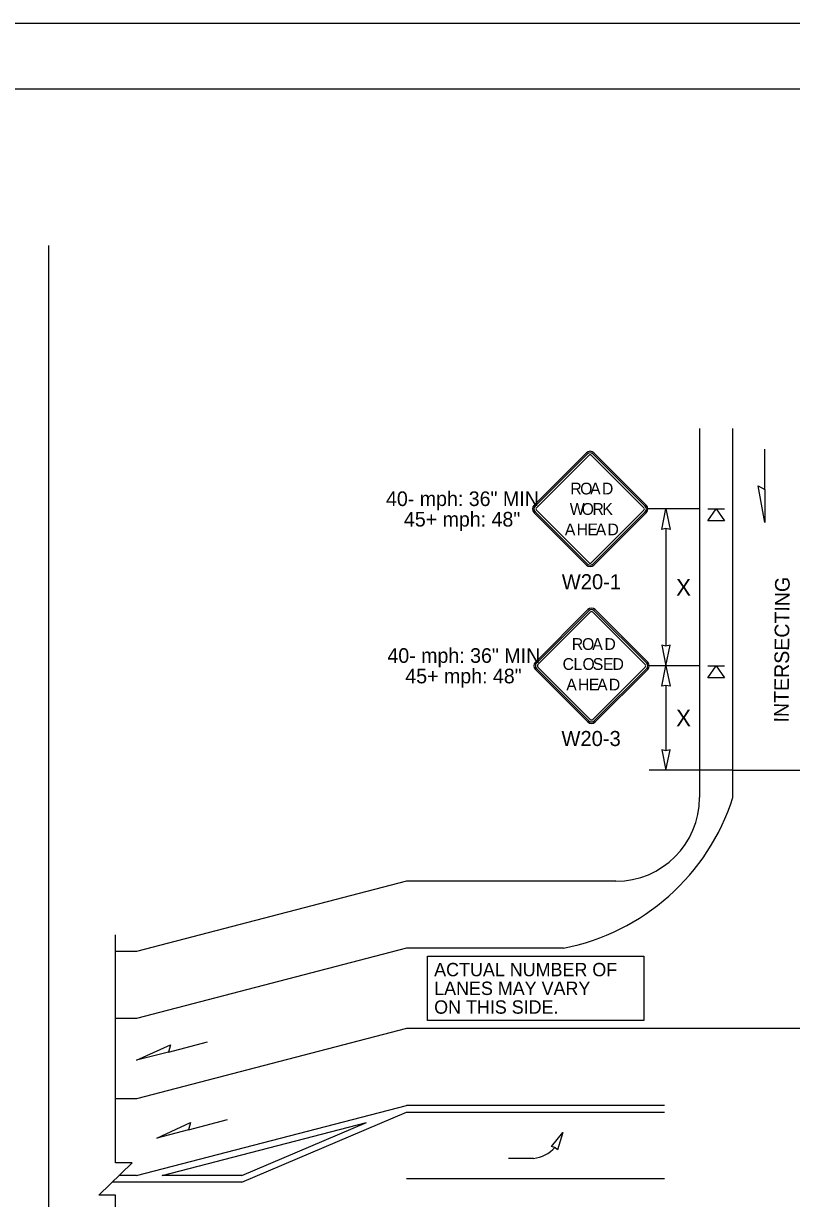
# Model space of a CAD drawing. Extents: x 99958 to 100176, y 99935 to 100011.
# Drawn here: x 100067.76 to 100071.43, y 99975.07 to 99980.69 of the extents above; entities that cross this region are included whole.
import ezdxf

# ---------------------------------------------------------------- set-up
doc = ezdxf.new("R2010")
doc.units = 0
for name, color, linetype in [('RD_ED_ShoulderPavedEdge', 7, 'Continuous'), ('RD_MK_LineDblYellowCenter', 7, 'Continuous'), ('RD_MK_LineEdgeWhite', 7, 'Continuous'), ('RD_MK_LineEdgeYellow', 7, 'Continuous'), ('RD_MK_LineLane', 7, 'Continuous'), ('RD_MK_LineStop', 7, 'Continuous'), ('SH_DE_DetailBody1Text', 7, 'Continuous'), ('SH_GI_PlotLimits', 7, 'Continuous'), ('SH_GI_SheetBorder', 7, 'Continuous'), ('SH_TI_Tables', 7, 'Continuous'), ('TR_SN_ConstructionSigns', 7, 'Continuous'), ('TR_WZ_ArrowLeftStrRightTurn', 7, 'Continuous'), ('TR_WZ_PortableSignMountBlk-Org', 7, 'Continuous'), ('TR_WZ_WorkZoneDetails', 7, 'Continuous'), ('TR_WZ_WorkZoneTextCurrent', 7, 'Continuous')]:
    doc.layers.add(name, color=color, linetype=linetype)

msp = doc.modelspace()

# ---------------------------------------------------------------- linework, layer by layer
at = {"layer": 'RD_ED_ShoulderPavedEdge'}
for p, q in [((100069.5869, 99976.5845), (100068.295, 99976.2485)), ((100070.5869, 99976.5845), (100069.5869, 99976.5845)), ((100068.295, 99976.2485), (100068.195, 99976.2485))]:
    msp.add_line(p, q, dxfattribs=at)
msp.add_lwpolyline([(100070.9869, 99978.751), (100070.9869, 99976.9845)], dxfattribs=at)
msp.add_arc((100070.5869, 99976.9845), 0.4, 270, 0, dxfattribs=at)
at = {"layer": 'RD_MK_LineDblYellowCenter'}
for p, q in [((100070.8205, 99975.5124), (100069.5869, 99975.5124)), ((100068.295, 99975.1765), (100068.2115, 99975.1765)), ((100068.7994, 99975.1765), (100068.418, 99975.1765)), ((100068.7994, 99975.1445), (100068.1785, 99975.1445))]:
    msp.add_line(p, q, dxfattribs=at)
at = {"layer": 'RD_MK_LineEdgeWhite'}
for p, q in [((100071.1469, 99976.9845), (100071.1469, 99978.751)), ((100069.5869, 99976.2645), (100068.295, 99975.9285)), ((100070.3369, 99976.2645), (100069.5869, 99976.2645)), ((100068.295, 99975.9285), (100068.195, 99975.9285))]:
    msp.add_line(p, q, dxfattribs=at)
msp.add_arc((100070.132, 99977.3107), 1.0661, 281.0842, 342.1828, dxfattribs=at)
at = {"layer": 'RD_MK_LineEdgeYellow'}
for p, q in [((100068.295, 99975.1765), (100069.5869, 99975.5124)), ((100068.418, 99975.1765), (100069.3949, 99975.4305)), ((100068.7994, 99975.1445), (100069.5869, 99975.4805)), ((100068.7994, 99975.1765), (100069.3949, 99975.4305)), ((100069.5869, 99975.4805), (100070.8205, 99975.4805))]:
    msp.add_line(p, q, dxfattribs=at)
at = {"layer": 'RD_MK_LineLane'}
for points in [[(100069.5869, 99975.8804), (100068.295, 99975.5445)], [(100074.2569, 99975.8804), (100069.5869, 99975.8804)], [(100068.295, 99975.5445), (100068.195, 99975.5445)], [(100070.8205, 99975.1604), (100069.5869, 99975.1604)]]:
    msp.add_lwpolyline(points, dxfattribs=at)
at = {"layer": 'RD_MK_LineStop'}
msp.add_line((100071.5669, 99977.1145), (100071.1469, 99977.1145), dxfattribs=at)
at = {"layer": 'SH_GI_PlotLimits'}
msp.add_lwpolyline([(100059.0625, 99969.6875), (100076.0625, 99969.6875), (100076.0625, 99980.6875), (100059.0625, 99980.6875)], close=True, dxfattribs=at)
at = {"layer": 'SH_GI_SheetBorder'}
msp.add_line((100060, 99980.375), (100075.75, 99980.375), dxfattribs=at)
at = {"layer": 'SH_TI_Tables'}
msp.add_lwpolyline([(100069.6865, 99976.2261), (100070.721, 99976.2261), (100070.721, 99975.9191), (100069.6865, 99975.9191)], close=True, dxfattribs=at)
at = {"layer": 'TR_SN_ConstructionSigns'}
for p, q in [((100070.4465, 99978.6338), (100070.1959, 99978.3832)), ((100070.7329, 99978.3832), (100070.4823, 99978.6338)), ((100070.4515, 99978.6288), (100070.2009, 99978.3782)), ((100070.2078, 99978.3713), (100070.4584, 99978.6218)), ((100070.4703, 99978.6218), (100070.7209, 99978.3713)), ((100070.7279, 99978.3782), (100070.4773, 99978.6288)), ((100070.2009, 99978.3524), (100070.4515, 99978.1018)), ((100070.4584, 99978.1088), (100070.2078, 99978.3593)), ((100070.7209, 99978.3593), (100070.4703, 99978.1088)), ((100070.4773, 99978.1018), (100070.7279, 99978.3524)), ((100070.1959, 99978.3474), (100070.4465, 99978.0968)), ((100070.4823, 99978.0968), (100070.7329, 99978.3474)), ((100070.4532, 99977.8838), (100070.2026, 99977.6332)), ((100070.4581, 99977.8788), (100070.2075, 99977.6282)), ((100070.2145, 99977.6213), (100070.4651, 99977.8718)), ((100070.477, 99977.8718), (100070.7276, 99977.6213)), ((100070.7346, 99977.6282), (100070.484, 99977.8788)), ((100070.7395, 99977.6332), (100070.4889, 99977.8838)), ((100070.2026, 99977.5974), (100070.4532, 99977.3468)), ((100070.2075, 99977.6024), (100070.4581, 99977.3518)), ((100070.4651, 99977.3588), (100070.2145, 99977.6093)), ((100070.7276, 99977.6093), (100070.477, 99977.3588)), ((100070.484, 99977.3518), (100070.7346, 99977.6024)), ((100070.4889, 99977.3468), (100070.7395, 99977.5974))]:
    msp.add_line(p, q, dxfattribs=at)
for centre, radius, start, end in [((100070.4644, 99978.6159), 0.0253, 45, 135), ((100070.4644, 99978.6159), 0.0183, 45, 135), ((100070.4644, 99978.6159), 0.00844, 45, 135), ((100070.2138, 99978.3653), 0.0253, 135, 225), ((100070.2138, 99978.3653), 0.0183, 135, 225), ((100070.2138, 99978.3653), 0.00844, 135, 225), ((100070.715, 99978.3653), 0.00844, 315, 45), ((100070.715, 99978.3653), 0.0183, 315, 45), ((100070.715, 99978.3653), 0.0253, 315, 45), ((100070.4644, 99978.1147), 0.0253, 225, 315), ((100070.4644, 99978.1147), 0.0183, 225, 315), ((100070.4644, 99978.1147), 0.00844, 225, 315), ((100070.471, 99977.8659), 0.0253, 45, 135), ((100070.471, 99977.8659), 0.0183, 45, 135), ((100070.471, 99977.8659), 0.00844, 45, 135), ((100070.2205, 99977.6153), 0.0253, 135, 225), ((100070.2205, 99977.6153), 0.0183, 135, 225), ((100070.2205, 99977.6153), 0.00844, 135, 225), ((100070.7216, 99977.6153), 0.00844, 315, 45), ((100070.7216, 99977.6153), 0.0183, 315, 45), ((100070.7216, 99977.6153), 0.0253, 315, 45), ((100070.471, 99977.3647), 0.0253, 225, 315), ((100070.471, 99977.3647), 0.0183, 225, 315), ((100070.471, 99977.3647), 0.00844, 225, 315)]:
    msp.add_arc(centre, radius, start, end, dxfattribs=at)
at = {"layer": 'TR_WZ_ArrowLeftStrRightTurn'}
msp.add_line((100070.1936, 99975.2587), (100070.0736, 99975.2587), dxfattribs=at)
msp.add_lwpolyline([(100070.3338, 99975.3822), (100070.3088, 99975.3003), (100070.2961, 99975.3115), (100070.2797, 99975.3158)], close=True, dxfattribs=at)
msp.add_arc((100070.1744, 99975.4218), 0.1642, 276.7058, 317.7833, dxfattribs=at)
at = {"layer": 'TR_WZ_PortableSignMountBlk-Org'}
for p, q in [((100071.0269, 99978.3653), (100071.1069, 99978.3653)), ((100071.0269, 99977.6153), (100071.1069, 99977.6153))]:
    msp.add_line(p, q, dxfattribs=at)
for points in [[(100071.0669, 99978.3653), (100071.1069, 99978.3078), (100071.0269, 99978.3078)], [(100071.0669, 99977.6153), (100071.1069, 99977.5578), (100071.0269, 99977.5578)]]:
    msp.add_lwpolyline(points, close=True, dxfattribs=at)
at = {"layer": 'TR_WZ_WorkZoneDetails'}
for p, q in [((100067.875, 99979.625), (100067.875, 99971.5759)), ((100071.2992, 99978.4581), (100071.2992, 99978.651)), ((100070.9869, 99978.3653), (100070.7403, 99978.3653)), ((100070.8269, 99978.2716), (100070.8269, 99977.709)), ((100070.9869, 99977.6153), (100070.7469, 99977.6153)), ((100070.8269, 99977.5216), (100070.8269, 99977.209)), ((100071.1469, 99977.1153), (100070.7469, 99977.1153)), ((100068.4477, 99975.7676), (100068.6344, 99975.8162)), ((100068.5444, 99975.396), (100068.7311, 99975.4446))]:
    msp.add_line(p, q, dxfattribs=at)
for points in [[(100071.2992, 99978.3009), (100071.2683, 99978.4759), (100071.2992, 99978.4581)], [(100070.8269, 99978.3653), (100070.8462, 99978.267), (100070.8269, 99978.2716), (100070.8077, 99978.267)], [(100070.8269, 99977.6153), (100070.8462, 99977.7136), (100070.8269, 99977.709), (100070.8077, 99977.7136)], [(100070.8269, 99977.6153), (100070.8462, 99977.517), (100070.8269, 99977.5216), (100070.8077, 99977.517)], [(100070.8269, 99977.1153), (100070.8462, 99977.2136), (100070.8269, 99977.209), (100070.8077, 99977.2136)], [(100068.2956, 99975.7281), (100068.4572, 99975.802), (100068.4477, 99975.7676)], [(100068.3922, 99975.3564), (100068.5539, 99975.4304), (100068.5444, 99975.396)]]:
    msp.add_lwpolyline(points, close=True, dxfattribs=at)
msp.add_lwpolyline([(100068.195, 99973.9925), (100068.195, 99975.083), (100068.115, 99975.083), (100068.275, 99975.2379), (100068.195, 99975.2379), (100068.195, 99976.3285)], dxfattribs=at)

# ---------------------------------------------------------------- texts
at = {"layer": 'SH_DE_DetailBody1Text'}
msp.add_text('INTERSECTING', height=0.07, rotation=89.5374, dxfattribs=at).set_placement((100071.4129, 99977.3437))
at = {"layer": 'SH_TI_Tables'}
for s, p in [('ACTUAL NUMBER OF', (100069.7185, 99976.1301)), ('LANES MAY VARY', (100069.7185, 99976.0405)), ('ON THIS SIDE.', (100069.7185, 99975.9509))]:
    msp.add_text(s, height=0.064, rotation=360, dxfattribs=at).set_placement(p)
at = {"layer": 'TR_SN_ConstructionSigns'}
for s, p in [('R', (100070.3698, 99978.4348)), ('O', (100070.4167, 99978.4348)), ('A', (100070.4642, 99978.4348)), ('D', (100070.5207, 99978.4348)), ('W', (100070.3669, 99978.3372)), ('O', (100070.4238, 99978.3372)), ('R', (100070.4753, 99978.3372)), ('K', (100070.5225, 99978.3372)), ('A', (100070.3434, 99978.2395)), ('H', (100070.3997, 99978.2395)), ('E', (100070.4514, 99978.2395)), ('A', (100070.4908, 99978.2395)), ('D', (100070.5471, 99978.2395)), ('R', (100070.3768, 99977.6912)), ('O', (100070.4255, 99977.6912)), ('A', (100070.4744, 99977.6912)), ('D', (100070.5326, 99977.6912)), ('C', (100070.3325, 99977.5956)), ('L', (100070.3846, 99977.5956)), ('O', (100070.4276, 99977.5956)), ('S', (100070.4769, 99977.5956)), ('E', (100070.5258, 99977.5956)), ('D', (100070.5713, 99977.5956)), ('A', (100070.3501, 99977.4972)), ('H', (100070.4064, 99977.4972)), ('E', (100070.4581, 99977.4972)), ('A', (100070.4975, 99977.4972)), ('D', (100070.5537, 99977.4972))]:
    msp.add_text(s, height=0.0562, dxfattribs=at).set_placement(p)
for s, p in [('W20-1', (100070.3286, 99977.9814)), ('W20-3', (100070.327, 99977.2314))]:
    msp.add_text(s, height=0.072, rotation=360, dxfattribs=at).set_placement(p)
at = {"layer": 'TR_WZ_WorkZoneDetails'}
for s, p in [('40- mph: 36" MIN', (100069.4884, 99978.3793)), ('45+ mph: 48"', (100069.574, 99978.2813)), ('40- mph: 36" MIN', (100069.495, 99977.6293)), ('45+ mph: 48"', (100069.5806, 99977.5313))]:
    msp.add_text(s, height=0.07, dxfattribs=at).set_placement(p)
at = {"layer": 'TR_WZ_WorkZoneTextCurrent'}
for p in [(100070.8752, 99977.9503), (100070.8752, 99977.3253)]:
    msp.add_text('X', height=0.08, dxfattribs=at).set_placement(p)

doc.saveas('drawing.dxf')
